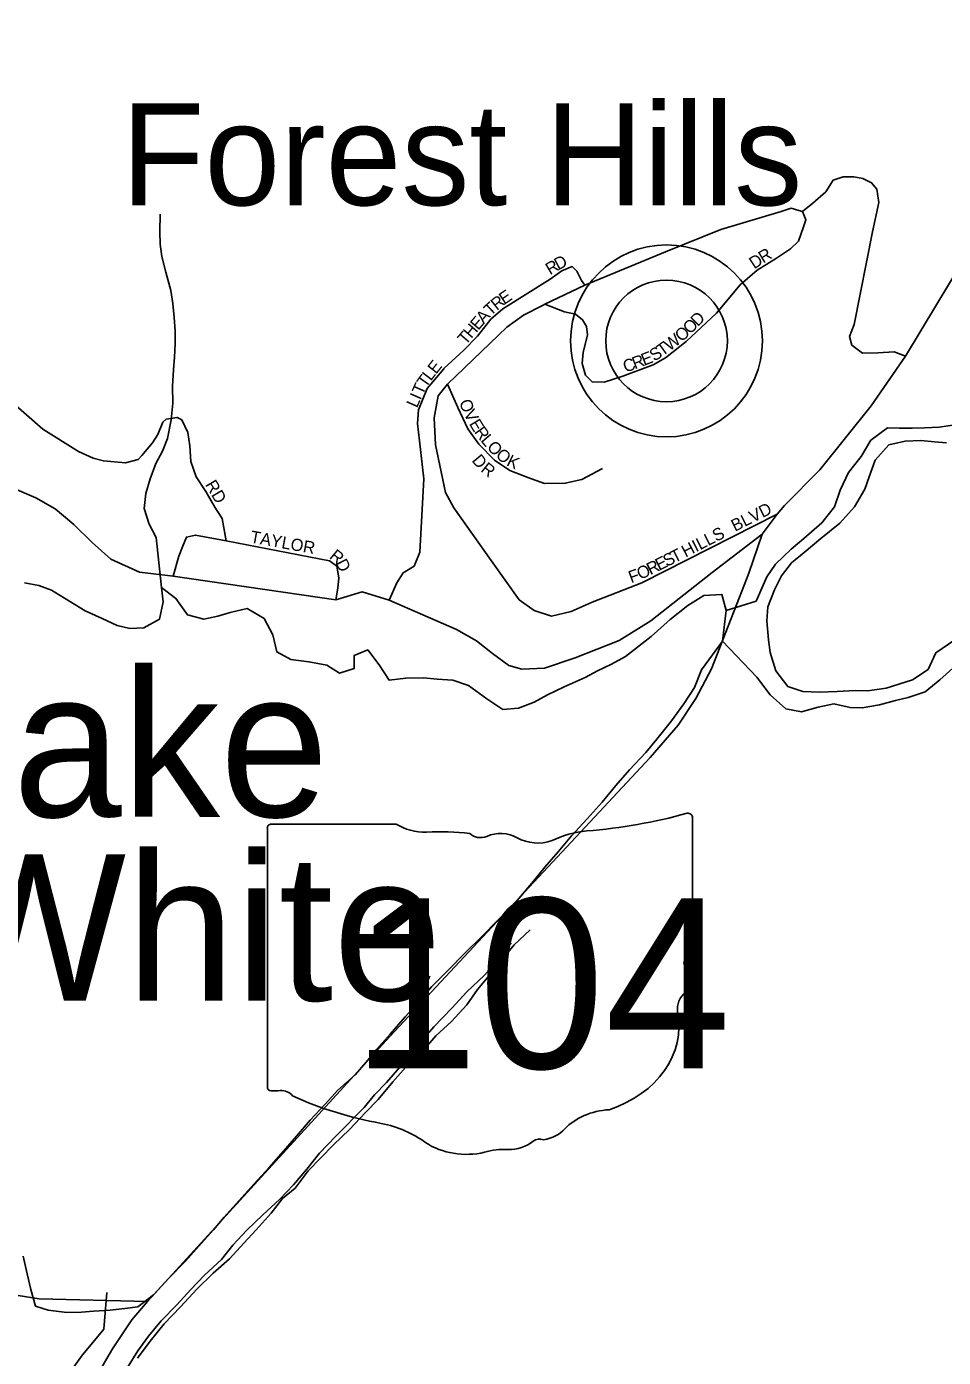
# Model space of a CAD drawing. Extents: x 1578669 to 1989827, y 208020 to 553079.
# Drawn here: x 1821165 to 1824919, y 400223 to 405673 of the extents above; entities that cross this region are included whole.
import ezdxf

# ---------------------------------------------------------------- set-up
doc = ezdxf.new("R2010")
doc.units = 0
for name, color, linetype in [('GM_X_County_Subdivision', 7, 'Continuous'), ('GM_X_County_Subdivision_Text', 7, 'Continuous'), ('GM_X_Major_Lake', 7, 'Continuous'), ('GM_X_Major_Lake_Text', 7, 'Continuous'), ('GM_X_Minor_River', 7, 'Continuous'), ('GM_X_State_Location', 7, 'Continuous'), ('GM_X_State_Route', 7, 'Continuous'), ('GM_X_State_Shield', 7, 'Continuous'), ('GM_X_Township_Subdivision', 7, 'Continuous'), ('GM_X_Township_Subdivision_Text', 7, 'Continuous'), ('GM_X_Unincorporated', 7, 'Continuous'), ('GM_X_Unincorporated_Location', 7, 'Continuous'), ('GM_X_Unincorporated_Text', 7, 'Continuous')]:
    doc.layers.add(name, color=color, linetype=linetype)

msp = doc.modelspace()

# ---------------------------------------------------------------- linework, layer by layer
at = {"layer": 'GM_X_County_Subdivision'}
for points in [[(1824326.5, 404919.4), (1824342.1, 404914.9), (1824384, 404948.9), (1824437.4, 404995.5), (1824468.1, 405044.3), (1824508.9, 405057.9), (1824552.1, 405056.8), (1824589.5, 405050), (1824624.7, 405032.9), (1824646.3, 405006.8), (1824654.2, 404952.3), (1824628, 404832.6), (1824553.1, 404452.7), (1824534.7, 404402.9), (1824543.9, 404367.9), (1824588.1, 404334.7), (1824650.8, 404336.5), (1824717.2, 404340.2), (1824763.3, 404323.6)], [(1823280.8, 404532.3), (1823287.4, 404535.7), (1823450.5, 404614.2), (1823781.2, 404750.3), (1824007.1, 404841.1), (1824254.6, 404914.9), (1824295.5, 404928.5), (1824326.5, 404919.4)], [(1823287.4, 404535.7), (1823366.9, 404503.9), (1823412.3, 404494.8), (1823441.8, 404472.1), (1823457.7, 404444.9), (1823462.2, 404410.8), (1823444.1, 404338.2), (1823439.5, 404292.8), (1823453.1, 404245.1), (1823480.4, 404217.8), (1823530.3, 404216.7), (1823606.4, 404240.5), (1823730.1, 404287.1), (1823781.2, 404315.5), (1823866.4, 404383.6), (1823990.1, 404499.4), (1824086.6, 404615.2), (1824157, 404675.3), (1824235.3, 404724.2), (1824293.2, 404762.8), (1824326.1, 404794.5), (1824346.6, 404852.4), (1824356.1, 404880.9), (1824342.1, 404914.9)], [(1822873.9, 404272.1), (1822955.7, 404347), (1823011.3, 404404.3), (1823066, 404474.8), (1823114.5, 404517.2), (1823308.5, 404638), (1823356.1, 404672.4), (1823398.4, 404690), (1823417.8, 404670.6), (1823436.8, 404632.9), (1823450.5, 404614.2)], [(1824237.8, 403675.5), (1823683.7, 403395.2), (1823480.9, 403315.9), (1823394.2, 403277.2), (1823315, 403258.8), (1823243, 403280.9), (1823182.2, 403325.1), (1823067.9, 403485.6), (1822914.8, 403701.3), (1822879.8, 403764), (1822839.2, 403959.4), (1822833.7, 404070.1), (1822850.3, 404160.4), (1822889, 404208.4), (1823131.2, 404441.3), (1823199.1, 404490.7), (1823280.8, 404532.3)], [(1822649.3, 403323.3), (1822680.6, 403395.2), (1822706.5, 403435.8), (1822752.6, 403463.4), (1822774.7, 403520.6), (1822791.5, 403820.3), (1822773.5, 403976.9), (1822765.5, 404047.2), (1822769.5, 404103.5), (1822805.8, 404190), (1822872.9, 404271.1), (1822873.9, 404272.1)], [(1822889, 404208.4), (1822931.4, 404112.5), (1822972, 404025.8), (1823016.2, 403963.1), (1823080.8, 403896.7), (1823143.5, 403854.3), (1823217.2, 403826.7), (1823285.5, 403800.9), (1823370.3, 403802.7), (1823438.5, 403817.5), (1823523.3, 403863.6)], [(1821765.1, 403421.4), (1821789, 403504), (1821803.1, 403542.2), (1821819.2, 403582.3), (1821857.3, 403590.3), (1821981.8, 403566.5), (1822405.6, 403485.4), (1822435.7, 403463.3), (1822443.7, 403415.1), (1822439.7, 403372.9), (1822431.6, 403324.8)]]:
    msp.add_lwpolyline(points, dxfattribs=at)
at = {"layer": 'GM_X_Major_Lake'}
msp.add_line((1824028.9, 403280.9), (1824014.5, 403156.4), dxfattribs=at)
for points in [[(1824028.9, 403280.9), (1824012, 403347.3), (1823937.8, 403342.5), (1823873, 403301.4), (1823800, 403244.4), (1823722.7, 403175.5), (1823617.2, 403092.9), (1823560.6, 403061.8), (1823502.1, 403034.6), (1823451.5, 403007.3), (1823366.8, 402968.6), (1823298.1, 402935.6), (1823243.6, 402906.4), (1823179.1, 402881.3), (1823114.9, 402876.3), (1823049.5, 402919.5), (1822974.3, 402974.8), (1822910.6, 402995.9), (1822846.6, 403000.9), (1822790.6, 403005.8), (1822718.5, 403004.9), (1822650.3, 402996), (1822609.2, 403058.8), (1822562.2, 403119.7), (1822505.7, 403096.5), (1822506.9, 403044.4), (1822446.5, 403025.3), (1822394.9, 403058.2), (1822321.1, 403071.4), (1822247.1, 403080.6), (1822189.6, 403111.5), (1822172.7, 403182), (1822137.8, 403248.7), (1822068.4, 403289.9), (1821998, 403273), (1821947.7, 403257.7), (1821891.4, 403246.6), (1821823.6, 403263.7), (1821776.6, 403330.6), (1821717.3, 403375.7), (1821724.3, 403317.4), (1821709.1, 403245.5), (1821644.5, 403210.4), (1821588.3, 403207.3), (1821536.5, 403220.1), (1821474.9, 403249.2), (1821405.3, 403280.4), (1821320, 403331.8), (1821266.5, 403364.8), (1821214.8, 403383.6), (1821156.9, 403394.6)], [(1823899.5, 402966.1), (1823928.7, 403037.9), (1824014.5, 403156.4)], [(1821150.9, 400637.8), (1821167.7, 400565.4), (1821182.7, 400501), (1821201.6, 400432.5), (1821253.3, 400415.7), (1821329.3, 400406.4), (1821389.4, 400407.5), (1821439.6, 400412.7), (1821507.7, 400415.6), (1821567.9, 400422.7), (1821620.1, 400429.9), (1821685, 400479), (1821746.2, 400546.2), (1821815.5, 400617.3), (1821880.8, 400690.4), (1821929.8, 400745.8), (1821974.7, 400797.2), (1822033.9, 400864.4), (1822095.1, 400931.6), (1822158.3, 401000.8), (1822217.5, 401068), (1822270.6, 401129.3), (1822325.8, 401194.6), (1822387, 401259.8), (1822440, 401317.1), (1822511.1, 401380.2), (1822556.1, 401431.6), (1822599, 401485), (1822654.1, 401546.3), (1822715.4, 401617.5), (1822778.6, 401686.7), (1822823.6, 401740.1), (1822890.8, 401809.2), (1822960.1, 401878.3), (1823027.3, 401945.4), (1823096.5, 402014.5), (1823173.9, 402093.5), (1823241.3, 402172.6), (1823286.4, 402230), (1823341.5, 402293.3), (1823396.7, 402358.6), (1823459.9, 402427.8), (1823521.1, 402497), (1823578.3, 402564.2), (1823633.5, 402629.5), (1823700.8, 402700.6), (1823745.7, 402754), (1823805.1, 402829.3), (1823856.3, 402898.7), (1823899.5, 402966.1)]]:
    msp.add_lwpolyline(points, dxfattribs=at)
at = {"layer": 'GM_X_Minor_River'}
msp.add_line((1824028.9, 403280.9), (1824014.5, 403156.4), dxfattribs=at)
for points in [[(1821717.3, 403375.7), (1821695.6, 403580.9), (1821667.3, 403634.8), (1821647, 403698.9), (1821652.7, 403761.1), (1821670.5, 403821.3), (1821694.2, 403883.5), (1821722, 403933.8), (1821741.8, 403986), (1821757.5, 404062.3), (1821763.2, 404130.4), (1821762.9, 404200.6), (1821766.6, 404266.8), (1821770.4, 404318.9), (1821774.1, 404373), (1821773.9, 404427.1), (1821769.6, 404481.2), (1821763.4, 404539.3), (1821755.1, 404591.4), (1821734.7, 404667.5), (1821718.4, 404731.5), (1821712.2, 404781.6), (1821710, 404831.7), (1821711.7, 404903.9)], [(1824975.9, 404042.8), (1824901.9, 404032.4), (1824841.8, 404030.1), (1824791.7, 404027.8), (1824739.7, 404027.5), (1824689.6, 404029.3), (1824621.7, 403978.8), (1824582, 403912.5), (1824530.2, 403846.1), (1824496.5, 403773.7), (1824472.8, 403705.5), (1824421, 403641), (1824347.2, 403576.5), (1824295.3, 403532.2), (1824231.5, 403471.7), (1824195.7, 403419.4), (1824152.1, 403319), (1824028.9, 403280.9)], [(1824965.9, 403160.8), (1824888, 403108.3), (1824856.3, 403040), (1824792.4, 402997.5), (1824736.4, 402979.2), (1824684.4, 402962.9), (1824608.3, 402952.5), (1824558.3, 402954.2), (1824484.2, 402949.8), (1824412.1, 402947.5), (1824344, 402949.1), (1824281.8, 402970.8), (1824233.5, 403034.7), (1824209.1, 403108.8), (1824202.9, 403160.9), (1824196.5, 403239), (1824200.2, 403297.1), (1824228, 403365.4), (1824255.7, 403423.7), (1824297.6, 403476), (1824349.4, 403518.4), (1824417.3, 403576.9), (1824495.1, 403639.4), (1824554.9, 403705.9), (1824596.6, 403778.3), (1824614.4, 403828.5), (1824640.1, 403896.8), (1824695.9, 403959.2), (1824761.9, 403975.5), (1824826, 403977.9), (1824882.1, 403972.2), (1824932.2, 403968.4)], [(1824014.5, 403156.4), (1824155.5, 403008.3), (1824209.9, 402936.4), (1824274.2, 402878.6), (1824338.4, 402866.9), (1824406.4, 402885.3), (1824470.4, 402899.7), (1824536.6, 402884), (1824586.6, 402882.2), (1824656.7, 402894.6), (1824722.7, 402913), (1824774.7, 402925.3), (1824844.7, 402947.7), (1824904.5, 402998.1), (1824970.4, 403056.6)], [(1821618.6, 400219), (1821670.4, 400289.5), (1821728.2, 400359.9), (1821795.9, 400430.4), (1821861.7, 400502.9), (1821929.5, 400567.4), (1821995.3, 400625.9), (1822055.1, 400690.3), (1822104.9, 400744.7), (1822166.7, 400813.2), (1822212.5, 400873.5), (1822264.4, 400915.9), (1822318.1, 400986.3), (1822368, 401038.7), (1822421.8, 401093.1), (1822487.6, 401155.6), (1822553.4, 401226.1), (1822605.2, 401278.5), (1822665, 401350.9), (1822716.8, 401409.3), (1822782.6, 401471.8), (1822840.3, 401540.2), (1822904.2, 401598.7), (1822967.9, 401667.2), (1823011.7, 401729.6), (1823055.5, 401781.9), (1823111.3, 401850.3), (1823161.1, 401912.7), (1823226.9, 401973.2)], [(1821578.8, 400180.8), (1821620.5, 400249.1), (1821664.3, 400309.5), (1821716.1, 400371.9), (1821779.9, 400438.4), (1821837.7, 400500.8), (1821893.5, 400559.2), (1821963.3, 400623.7), (1822009.1, 400682.1), (1822066.9, 400744.5), (1822132.7, 400807), (1822200.5, 400869.5), (1822258.3, 400929.9), (1822312.1, 400994.3), (1822363.9, 401058.7), (1822431.6, 401129.2), (1822547.3, 401246.1), (1822589.1, 401298.4), (1822638.9, 401348.8), (1822692.7, 401411.2), (1822738.5, 401465.6), (1822786.3, 401523.9), (1822832.2, 401576.3), (1822905.9, 401652.8), (1822967.7, 401719.3), (1823039.5, 401787.8), (1823095.3, 401850.3), (1823149, 401920.7)], [(1821494.2, 400487.9), (1821481.9, 400338.6), (1821436.1, 400284.2), (1821394.3, 400233.9), (1821342.5, 400161.5), (1821306.8, 400091.1), (1821269, 400040.8), (1821233.3, 399964.5), (1821211.5, 399908.2), (1821195.7, 399858.1), (1821175.9, 399807.8), (1821144.2, 399737.5)]]:
    msp.add_lwpolyline(points, dxfattribs=at)
at = {"layer": 'GM_X_State_Route'}
for points in [[(1824106, 403391.6), (1824122.6, 403433.9), (1824176.4, 403593.6), (1824237.8, 403675.5), (1824267.8, 403711), (1824413.2, 403858), (1824623.2, 404118.9), (1824763.3, 404323.6), (1825380.2, 405346.9), (1825512.7, 405544.4), (1825645.1, 405726.2), (1825780.9, 405904.6), (1825859.3, 406016.8), (1826060, 406291.4), (1826066, 406300.7)], [(1821116.5, 403779.7), (1821202.6, 403742.9), (1821282.5, 403698.1), (1821358.3, 403633.3), (1821434, 403560.5), (1821509.7, 403491.7), (1821627.8, 403438.7), (1821765.1, 403421.4), (1822431.6, 403324.8), (1822538.7, 403358.3), (1822649.3, 403323.3), (1822925.9, 403203.5), (1823007, 403157.4), (1823073.4, 403105.7), (1823139.8, 403056), (1823193.3, 403041.2), (1823285.5, 403044.9), (1823410.8, 403087.3), (1823591.5, 403159.2), (1823720.6, 403238.5), (1823972.3, 403437.2), (1824176.4, 403593.6)], [(1821660.5, 400451.6), (1822653, 401536.6), (1823718.8, 402679.8), (1823833.1, 402812.5), (1823905, 402921.3), (1823969.5, 403043), (1824106, 403391.6)], [(1821112, 399400.3), (1821433.3, 400111.2), (1821464.3, 400168.7), (1821516.7, 400257.5), (1821596.6, 400376.8), (1821660.5, 400451.6)], [(1821131.2, 400476.3), (1821217, 400462.6), (1821660.5, 400451.6)]]:
    msp.add_lwpolyline(points, dxfattribs=at)
at = {"layer": 'GM_X_State_Shield'}
for p, q in [((1822677.8, 402407), (1822168.1, 402407)), ((1823891.2, 401880.5), (1823891.2, 402433.2)), ((1822151, 402388.9), (1822151, 401332.2)), ((1823891, 401880.6), (1823891.2, 401880.5))]:
    msp.add_line(p, q, dxfattribs=at)
for centre, major_axis, start_param, end_param in [((1822170.9, 402391.1), (20.2, 0), 1.712693, 3.28349), ((1822799.1, 402529.7), (195.5, 0), 4.042523, 4.731795), ((1823271.3, 403847.6), (1845.5, 0), 4.814394, 5.042369), ((1823871.9, 402435.5), (19.4, 0), 6.141152, 7.989035), ((1822864, 401813.8), (702, 0), 1.404758, 1.657858), ((1823023.3, 402396.6), (56.4, 0), 3.836095, 5.185415), ((1823106.1, 402274.5), (117.3, 0), 0.950623, 2.079405), ((1823257.5, 402442), (141.1, 0), 4.081561, 5.145723), ((1823506.7, 402084.3), (371.3, 0), 1.699011, 2.107814), ((1823886.7, 401839.9), (30, 0), 1.883978, 3.671073), ((1823870.5, 401878.4), (20.7, 0), 5.05454, 6.418171), ((1823696, 401770), (180, 0), 5.934695, 6.695948), ((1823960.6, 401649.2), (130.9, 0), 2.387724, 3.262537), ((1823374.7, 401578.9), (461.6, 0), 5.101752, 6.440018), ((1822171.1, 401329.9), (20.3, 0), 3.00124, 4.508301), ((1822174.2, 401438), (155.2, 0), 4.665946, 4.897461), ((1822205.9, 401271.3), (56, 0), 0.519207, 1.627899), ((1822912.5, 402220.6), (1332.7, 0), 4.195997, 4.488961), ((1823569.3, 401035.6), (252.8, 0), 1.647645, 2.488434), ((1822515.2, 400857.5), (417, 0), 0.823519, 1.323587), ((1823249, 401229.8), (149.1, 0), 4.937069, 5.64225), ((1822966.2, 401266), (264.6, 0), 4.026481, 4.996735), ((1823138.4, 401186.9), (141, 0), 4.691044, 5.507374), ((1823265.9, 401084.6), (39.7, 0), 1.147584, 2.315152), ((1823119.1, 400900.7), (217.4, 0), 1.495662, 1.94098)]:
    msp.add_ellipse(centre, major_axis=major_axis, ratio=0.8, start_param=start_param, end_param=end_param, dxfattribs=at)
at = {"layer": 'GM_X_Township_Subdivision'}
for points in [[(1821932.5, 403710.1), (1821925.7, 403720.7), (1821899.6, 403768.9), (1821859.5, 403829.2), (1821837.4, 403891.5), (1821833.5, 403955.8), (1821825.5, 404010), (1821801.4, 404062.2), (1821781.3, 404072.3), (1821737.1, 404064.3), (1821723.1, 404052.2), (1821703, 404002), (1821680.8, 403967.9), (1821636.6, 403915.8), (1821622.5, 403899.7), (1821570.3, 403885.7), (1821479.9, 403893.8), (1821437.8, 403905.9), (1821377.5, 403932.1), (1821230.9, 404024.6), (1820962.8, 404258.2)], [(1821981.8, 403566.5), (1821965.8, 403658.5), (1821933.7, 403708.3), (1821932.5, 403710.1)]]:
    msp.add_lwpolyline(points, dxfattribs=at)
at = {"layer": 'GM_X_Unincorporated'}
for radius in [392.8, 249]:
    msp.add_circle((1823785.3, 404385.4), radius, dxfattribs=at)
at = {"layer": 'GM_X_Unincorporated_Location'}
msp.add_line((1823785.3, 404385.4), (1823785.3, 404385.4), dxfattribs=at)

# ---------------------------------------------------------------- texts
at = {"layer": 'GM_X_County_Subdivision_Text'}
for s, rotation, p in [('R', 31.1095, (1824180.8, 404701.9)), ('R', 30.4015, (1823308.3, 404653.9)), ('D', 28.1779, (1823342, 404673.7)), ('D', 33.6598, (1824144.6, 404677.8)), ('E', 34.175, (1823120.7, 404532.3)), ('T', 42.9904, (1823065.5, 404484.9)), ('R', 38.565, (1823090.5, 404508.2)), ('E', 49.4669, (1823014.4, 404426.3)), ('A', 48.3556, (1823037.1, 404452.9)), ('O', 44.9196, (1823881.8, 404410.3)), ('D', 44.9992, (1823913, 404441.4)), ('T', 49.4669, (1822963, 404366.1)), ('H', 49.4999, (1822985.9, 404392.8)), ('W', 36.8959, (1823797.3, 404341.8)), ('O', 41.4323, (1823846.4, 404378.9)), ('T', 35.5484, (1823767.6, 404320.6)), ('E', 51.4469, (1822841.4, 404246.4)), ('C', 20.3088, (1823617.8, 404254.9)), ('R', 20.3088, (1823655, 404268.7)), ('E', 21.2726, (1823693, 404282.8)), ('S', 31.9228, (1823734.9, 404300.1)), ('L', 52.2065, (1822819.9, 404218.8)), ('T', 65.9733, (1822786.8, 404160.6)), ('T', 54.6275, (1822799.9, 404190.5)), ('I', 65.9576, (1822777.9, 404140.5)), ('O', 290.4537, (1822935.5, 404135.8)), ('L', 65.9654, (1822763.5, 404108.4)), ('V', 297.0835, (1822953.4, 404088.8)), ('E', 301.0273, (1822975.3, 404046.4)), ('R', 305.8305, (1822996, 404012.4)), ('L', 310.6252, (1823022, 403976.7)), ('O', 313.8048, (1823046.9, 403947.7)), ('O', 321.2651, (1823082.6, 403911.2)), ('D', 309.5985, (1822985.6, 403895)), ('R', 321.1301, (1823021.3, 403853.5)), ('K', 333.7272, (1823127, 403877.3)), ('BLVD', 26.5625, (1824065.5, 403603.2)), ('TAYLOR', 349.6969, (1822078.2, 403560.1)), ('HILLS', 27.0953, (1823863, 403497.6)), ('R', 320.4184, (1822401.8, 403497.9)), ('D', 297.0245, (1822429, 403476.8)), ('E', 26.5784, (1823754.6, 403443.4)), ('S', 26.565, (1823786.1, 403459.1)), ('T', 26.5784, (1823817.5, 403474.9)), ('F', 19.9037, (1823640.3, 403392.7)), ('O', 24.8479, (1823677.7, 403406.5)), ('R', 26.5553, (1823719.1, 403425.7))]:
    msp.add_text(s, height=50, rotation=rotation, dxfattribs=at).set_placement(p)
at = {"layer": 'GM_X_Major_Lake_Text'}
for s, rotation, p in [('Lake', 359.9989, (1820662.6, 402436.5)), ('White', 359.9986, (1820815.2, 401683.5))]:
    msp.add_text(s, height=599.99, rotation=rotation, dxfattribs=at).set_placement(p)
at = {"layer": 'GM_X_State_Location'}
for s in ['s', 'r']:
    msp.add_text(s, height=1, dxfattribs=at).set_placement((1823001.5, 401790.3))
msp.add_text('104', height=1, rotation=0, dxfattribs=at).set_placement((1822648.5, 401717.5))
at = {"layer": 'GM_X_State_Shield'}
msp.add_text('104', height=696.1, dxfattribs=at).set_placement((1822496.8, 401406.7))
at = {"layer": 'GM_X_Township_Subdivision_Text'}
msp.add_text('RD', height=50, rotation=300.4672, dxfattribs=at).set_placement((1821894.8, 403797.4))
at = {"layer": 'GM_X_Unincorporated_Text'}
msp.add_text('Forest Hills', height=417, rotation=0, dxfattribs=at).set_placement((1821552.9, 404941))

doc.saveas('drawing.dxf')
